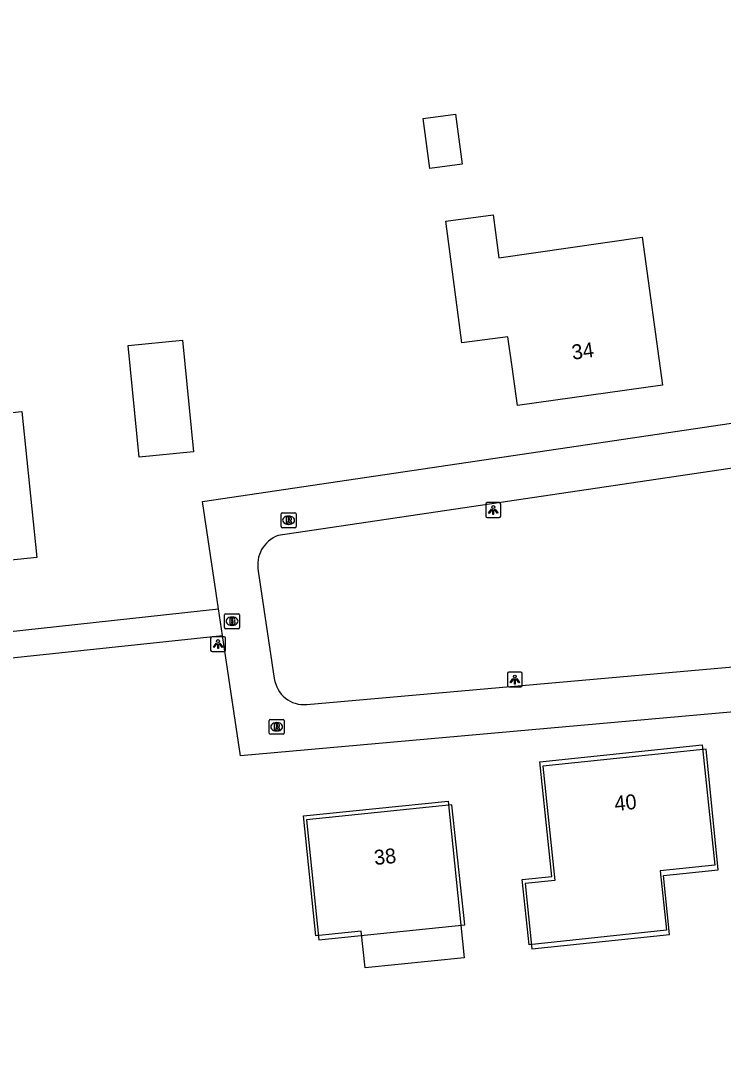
# Model space of a CAD drawing. Extents: x 162675 to 163482, y 379761 to 381227.
# Drawn here: x 163063.1 to 163110.4, y 380496.5 to 380565.8 of the extents above; entities that cross this region are included whole.
import ezdxf

# ---------------------------------------------------------------- set-up
doc = ezdxf.new("R2010")
doc.units = 0
for name, color, linetype in [('IMGEO_Brandkraan', 7, 'Continuous'), ('IMGEO_Lichtpunt', 7, 'Continuous'), ('IMGEO_Pand', 7, 'Continuous'), ('IMGEO_Pand_nummerreeks', 7, 'Continuous'), ('IMGEO_Pand_vergunning_verleend', 7, 'Continuous'), ('IMGEO_Rijbaan_lokaal_open', 7, 'Continuous'), ('IMGEO_Rioolput', 7, 'Continuous'), ('IMGEO_Voetpad_open', 7, 'Continuous')]:
    doc.layers.add(name, color=color, linetype=linetype)

msp = doc.modelspace()

# ---------------------------------------------------------------- linework, layer by layer
at = {"layer": 'IMGEO_Brandkraan'}
for p, q in [((163076.852, 380525.021), (163076.852, 380525.873)), ((163076.927, 380525.947), (163077.779, 380525.947)), ((163077.34, 380525.727), (163077.365, 380525.727)), ((163077.853, 380525.873), (163077.853, 380525.021)), ((163077.363, 380525.167), (163077.338, 380525.167)), ((163077.779, 380524.947), (163076.927, 380524.947))]:
    msp.add_line(p, q, dxfattribs=at)
for points in [[(163076.852, 380525.021), (163076.852, 380525.873)], [(163076.927, 380525.947), (163077.779, 380525.947)], [(163077.853, 380525.873), (163077.853, 380525.021)], [(163077.2, 380525.647), (163077.2, 380525.247), (163077.413, 380525.247)], [(163077.431, 380525.647), (163077.2, 380525.647)], [(163077.379, 380525.566), (163077.325, 380525.566), (163077.325, 380525.49)], [(163077.325, 380525.49), (163077.378, 380525.49)], [(163077.387, 380525.414), (163077.325, 380525.414), (163077.325, 380525.333)], [(163077.325, 380525.333), (163077.387, 380525.333)], [(163077.779, 380524.947), (163076.927, 380524.947)]]:
    msp.add_lwpolyline(points, dxfattribs=at)
for centre, radius, start, end in [((163076.929, 380525.871), 0.0765, 91.55205, 178.44795), ((163076.929, 380525.871), 0.0765, 91.55205, 178.44795), ((163077.777, 380525.871), 0.0765, 1.55205, 88.44795), ((163077.777, 380525.871), 0.0765, 1.55205, 88.44795), ((163076.929, 380525.023), 0.0765, 181.55205, 268.44795), ((163076.929, 380525.023), 0.0765, 181.55205, 268.44795), ((163077.38, 380525.528), 0.0379, 267.82845, 90.93552), ((163077.388, 380525.373), 0.0404, 269.87594, 90.50774), ((163077.419, 380525.498), 0.251, 268.66757, 293.53466), ((163077.435, 380525.502), 0.145, 59.4692, 91.53667), ((163077.46, 380525.549), 0.0922, 285.51372, 58.15012), ((163077.465, 380525.357), 0.105, 301.31148, 78.98903), ((163077.777, 380525.023), 0.0765, 271.55205, 358.44795), ((163077.777, 380525.023), 0.0765, 271.55205, 358.44795)]:
    msp.add_arc(centre, radius, start, end, dxfattribs=at)
for centre, major_axis, ratio, start_param, end_param in [((163077.339, 380525.447), (-0.387, 0.002), 0.722429, 4.712389, 7.853982), ((163077.364, 380525.447), (-0.39, 0.002), 0.717154, 1.570796, 4.712389)]:
    msp.add_ellipse(centre, major_axis=major_axis, ratio=ratio, start_param=start_param, end_param=end_param, dxfattribs=at)
at = {"layer": 'IMGEO_Lichtpunt'}
for p, q in [((163094.404, 380533.312), (163094.404, 380532.505)), ((163094.404, 380533.312), (163094.404, 380532.505)), ((163095.306, 380533.407), (163094.498, 380533.407)), ((163095.306, 380533.407), (163094.498, 380533.407)), ((163095.4, 380532.505), (163095.4, 380533.312)), ((163095.4, 380532.505), (163095.4, 380533.312)), ((163094.498, 380532.411), (163095.306, 380532.411)), ((163094.498, 380532.411), (163095.306, 380532.411)), ((163075.913, 380524.312), (163075.913, 380523.505)), ((163075.913, 380524.312), (163075.913, 380523.505)), ((163076.815, 380524.407), (163076.007, 380524.407)), ((163076.815, 380524.407), (163076.007, 380524.407)), ((163076.909, 380523.505), (163076.909, 380524.312)), ((163076.909, 380523.505), (163076.909, 380524.312)), ((163076.007, 380523.411), (163076.815, 380523.411)), ((163076.007, 380523.411), (163076.815, 380523.411)), ((163095.851, 380521.937), (163095.851, 380521.13)), ((163095.851, 380521.937), (163095.851, 380521.13)), ((163096.753, 380522.032), (163095.945, 380522.032)), ((163096.753, 380522.032), (163095.945, 380522.032)), ((163096.847, 380521.13), (163096.847, 380521.937)), ((163096.847, 380521.13), (163096.847, 380521.937)), ((163095.945, 380521.036), (163096.753, 380521.036)), ((163095.945, 380521.036), (163096.753, 380521.036))]:
    msp.add_line(p, q, dxfattribs=at)
for points in [[(163094.778, 380532.976), (163094.817, 380532.948), (163094.629, 380532.686), (163094.591, 380532.713), (163094.778, 380532.976)], [(163094.88, 380532.928), (163094.927, 380532.928), (163094.927, 380532.606), (163094.88, 380532.606), (163094.88, 380532.928)], [(163094.99, 380532.948), (163095.028, 380532.975), (163095.215, 380532.713), (163095.176, 380532.685), (163094.99, 380532.948)], [(163076.287, 380523.976), (163076.326, 380523.948), (163076.138, 380523.686), (163076.1, 380523.713), (163076.287, 380523.976)], [(163076.389, 380523.928), (163076.436, 380523.928), (163076.436, 380523.606), (163076.389, 380523.606), (163076.389, 380523.928)], [(163076.499, 380523.948), (163076.537, 380523.975), (163076.724, 380523.713), (163076.685, 380523.685), (163076.499, 380523.948)], [(163096.225, 380521.601), (163096.264, 380521.573), (163096.076, 380521.311), (163096.038, 380521.338), (163096.225, 380521.601)], [(163096.327, 380521.553), (163096.374, 380521.553), (163096.374, 380521.231), (163096.327, 380521.231), (163096.327, 380521.553)], [(163096.437, 380521.573), (163096.475, 380521.6), (163096.662, 380521.338), (163096.623, 380521.31), (163096.437, 380521.573)]]:
    msp.add_lwpolyline(points, dxfattribs=at)
for centre in [(163094.903, 380533.11), (163076.412, 380524.11), (163096.35, 380521.735)]:
    msp.add_circle(centre, 0.0994, dxfattribs=at)
for centre, start, end in [((163094.498, 380533.312), 90, 180), ((163094.498, 380533.312), 90, 180), ((163095.306, 380533.312), 0, 90), ((163095.306, 380533.312), 0, 90), ((163094.498, 380532.505), 180, 270), ((163094.498, 380532.505), 180, 270), ((163095.306, 380532.505), 270, 0), ((163095.306, 380532.505), 270, 360), ((163076.007, 380524.312), 90, 180), ((163076.007, 380524.312), 90, 180), ((163076.815, 380524.312), 0, 90), ((163076.815, 380524.312), 0, 90), ((163076.007, 380523.505), 180, 270), ((163076.007, 380523.505), 180, 270), ((163076.815, 380523.505), 270, 0), ((163076.815, 380523.505), 270, 360), ((163095.945, 380521.937), 90, 180), ((163095.945, 380521.937), 90, 180), ((163096.753, 380521.937), 0, 90), ((163096.753, 380521.937), 0, 90), ((163095.945, 380521.13), 180, 270), ((163095.945, 380521.13), 180, 270), ((163096.753, 380521.13), 270, 0), ((163096.753, 380521.13), 270, 360)]:
    msp.add_arc(centre, 0.0946, start, end, dxfattribs=at)
at = {"layer": 'IMGEO_Pand'}
for points in [[(163090.195, 380559.194), (163092.365, 380559.48), (163092.807, 380556.121), (163090.636, 380555.835), (163090.195, 380559.194)], [(163104.898, 380551.217), (163106.281, 380541.283), (163096.526, 380539.938), (163096.167, 380542.527), (163095.888, 380544.538), (163092.799, 380544.132), (163091.725, 380552.302), (163094.898, 380552.719), (163095.276, 380549.843), (163104.898, 380551.217)], [(163070.381, 380543.961), (163074.02, 380544.32), (163074.759, 380536.828), (163071.12, 380536.469), (163070.381, 380543.961)], [(163059.054, 380542.243), (163062.258, 380542.569), (163062.59, 380539.465), (163063.228, 380539.531), (163064.235, 380529.733), (163060.735, 380529.373), (163060.728, 380529.435), (163050.768, 380528.421), (163049.765, 380538.182), (163052.387, 380538.449), (163054.409, 380538.655), (163054.08, 380541.736), (163059.054, 380542.243)], [(163109.198, 380516.858), (163098.239, 380515.721), (163099.034, 380508.052), (163097.045, 380507.846), (163097.499, 380503.465), (163106.745, 380504.423), (163106.327, 380508.39), (163110.011, 380508.759), (163109.198, 380516.858)], [(163092.125, 380513.127), (163082.361, 380512.126), (163083.189, 380504.053), (163092.987, 380505.058), (163092.125, 380513.127)]]:
    msp.add_lwpolyline(points, dxfattribs=at)
at = {"layer": 'IMGEO_Pand_vergunning_verleend'}
for points in [[(163096.851, 380508.111), (163098.831, 380508.319), (163098.024, 380516.012), (163108.945, 380517.158), (163109.793, 380509.081), (163106.122, 380508.696), (163106.541, 380504.701), (163097.311, 380503.733), (163096.851, 380508.111)], [(163082.155, 380512.383), (163091.87, 380513.378), (163092.948, 380502.852), (163086.289, 380502.17), (163086.036, 380504.643), (163082.98, 380504.33), (163082.155, 380512.383)]]:
    msp.add_lwpolyline(points, dxfattribs=at)
at = {"layer": 'IMGEO_Rijbaan_lokaal_open'}
for points in [[(163076.447, 380526.277), (163075.37, 380533.477), (163111.52, 380538.838)], [(163113.065, 380536.043), (163111.271, 380535.771), (163080.455, 380531.2)], [(163079.117, 380528.814), (163080.192, 380521.607)], [(163076.715, 380524.487), (163076.447, 380526.277)], [(163113.341, 380519.572), (163077.925, 380516.403), (163076.715, 380524.487)], [(163082.382, 380519.854), (163113.039, 380522.567), (163114.316, 380522.668)]]:
    msp.add_lwpolyline(points, dxfattribs=at)
for centre, radius, start, end in [((163081.167, 380529.233), 2.092, 109.8893, 191.5458), ((163082.206, 380521.878), 2.032, 187.67633, 274.97215)]:
    msp.add_arc(centre, radius, start, end, dxfattribs=at)
at = {"layer": 'IMGEO_Rioolput'}
for p, q in [((163080.651, 380531.798), (163080.651, 380532.65)), ((163080.726, 380532.724), (163081.578, 380532.724)), ((163081.652, 380532.65), (163081.652, 380531.798)), ((163081.162, 380531.944), (163081.137, 380531.944)), ((163081.139, 380532.504), (163081.164, 380532.504)), ((163081.578, 380531.724), (163080.726, 380531.724)), ((163079.851, 380517.933), (163079.851, 380518.785)), ((163079.926, 380518.859), (163080.778, 380518.859)), ((163080.852, 380518.785), (163080.852, 380517.933)), ((163080.362, 380518.079), (163080.337, 380518.079)), ((163080.339, 380518.639), (163080.364, 380518.639)), ((163080.778, 380517.859), (163079.926, 380517.859))]:
    msp.add_line(p, q, dxfattribs=at)
for points in [[(163080.651, 380531.798), (163080.651, 380532.65)], [(163080.726, 380532.724), (163081.578, 380532.724)], [(163081.652, 380532.65), (163081.652, 380531.798)], [(163081.24, 380532.422), (163080.988, 380532.424), (163080.988, 380532.024)], [(163080.988, 380532.024), (163081.112, 380532.024), (163081.112, 380532.186), (163081.123, 380532.186)], [(163081.166, 380532.343), (163081.112, 380532.343), (163081.112, 380532.262)], [(163081.112, 380532.262), (163081.164, 380532.262)], [(163081.17, 380532.157), (163081.241, 380532.024), (163081.381, 380532.024), (163081.316, 380532.15)], [(163081.578, 380531.724), (163080.726, 380531.724)], [(163079.851, 380517.933), (163079.851, 380518.785)], [(163079.926, 380518.859), (163080.778, 380518.859)], [(163080.852, 380518.785), (163080.852, 380517.933)], [(163080.44, 380518.557), (163080.188, 380518.559), (163080.188, 380518.159)], [(163080.188, 380518.159), (163080.312, 380518.159), (163080.312, 380518.321), (163080.323, 380518.321)], [(163080.366, 380518.478), (163080.312, 380518.478), (163080.312, 380518.397)], [(163080.312, 380518.397), (163080.364, 380518.397)], [(163080.37, 380518.292), (163080.441, 380518.159), (163080.581, 380518.159), (163080.516, 380518.285)], [(163080.778, 380517.859), (163079.926, 380517.859)]]:
    msp.add_lwpolyline(points, dxfattribs=at)
for centre, radius, start, end in [((163080.728, 380532.648), 0.0765, 91.55205, 178.44795), ((163080.728, 380532.648), 0.0765, 91.55205, 178.44795), ((163081.576, 380532.648), 0.0765, 1.55205, 88.44795), ((163081.576, 380532.648), 0.0765, 1.55205, 88.44795), ((163081.122, 380532.133), 0.0533, 26.02933, 88.69889), ((163081.148, 380532.451), 0.19, 274.7715, 282.96867), ((163081.172, 380532.247), 0.0964, 77.00612, 93.18647), ((163081.186, 380532.304), 0.0378, 276.66336, 79.67722), ((163081.239, 380532.312), 0.109, 350.36119, 89.41601), ((163081.237, 380532.312), 0.112, 277.58423, 350.98172), ((163081.221, 380532.097), 0.108, 29.51342, 73.79051), ((163080.728, 380531.8), 0.0765, 181.55205, 268.44795), ((163080.728, 380531.8), 0.0765, 181.55205, 268.44795), ((163081.576, 380531.8), 0.0765, 271.55205, 358.44795), ((163081.576, 380531.8), 0.0765, 271.55205, 358.44795), ((163079.928, 380518.783), 0.0765, 91.55205, 178.44795), ((163079.928, 380518.783), 0.0765, 91.55205, 178.44795), ((163080.776, 380518.783), 0.0765, 1.55205, 88.44795), ((163080.776, 380518.783), 0.0765, 1.55205, 88.44795), ((163080.322, 380518.268), 0.0533, 26.02933, 88.69889), ((163080.348, 380518.586), 0.19, 274.7715, 282.96867), ((163080.372, 380518.382), 0.0964, 77.00612, 93.18647), ((163080.386, 380518.439), 0.0378, 276.66336, 79.67722), ((163080.439, 380518.447), 0.109, 350.36119, 89.41601), ((163080.437, 380518.447), 0.112, 277.58423, 350.98172), ((163080.421, 380518.232), 0.108, 29.51342, 73.79051), ((163079.928, 380517.935), 0.0765, 181.55205, 268.44795), ((163079.928, 380517.935), 0.0765, 181.55205, 268.44795), ((163080.776, 380517.935), 0.0765, 271.55205, 358.44795), ((163080.776, 380517.935), 0.0765, 271.55205, 358.44795)]:
    msp.add_arc(centre, radius, start, end, dxfattribs=at)
for centre, major_axis, ratio, start_param, end_param in [((163081.138, 380532.224), (-0.387, 0.002), 0.722429, 4.712389, 7.853982), ((163081.163, 380532.224), (-0.39, 0.002), 0.717154, 1.570796, 4.712389), ((163080.338, 380518.359), (-0.387, 0.002), 0.722429, 4.712389, 7.853982), ((163080.363, 380518.359), (-0.39, 0.002), 0.717154, 1.570796, 4.712389)]:
    msp.add_ellipse(centre, major_axis=major_axis, ratio=ratio, start_param=start_param, end_param=end_param, dxfattribs=at)
at = {"layer": 'IMGEO_Voetpad_open'}
for points in [[(163070.867, 380590.166), (163070.497, 380590.125), (163042.074, 380586.977), (163046.628, 380523.045), (163076.447, 380526.277)], [(163082.32, 380468.935), (163067.852, 380461.575), (163068.185, 380458.61), (163051.286, 380456.864), (163048.191, 380500), (163046.661, 380521.315), (163076.715, 380524.487)]]:
    msp.add_lwpolyline(points, dxfattribs=at)

# ---------------------------------------------------------------- texts
at = {"layer": 'IMGEO_Pand_nummerreeks'}
for s, rotation, p in [('34', 7.85033, (163100.24, 380542.994)), ('40', 5.92438, (163103.092, 380512.706)), ('38', 5.85563, (163086.941, 380509.078))]:
    msp.add_text(s, height=1, rotation=rotation, dxfattribs=at).set_placement(p)

doc.saveas('drawing.dxf')
